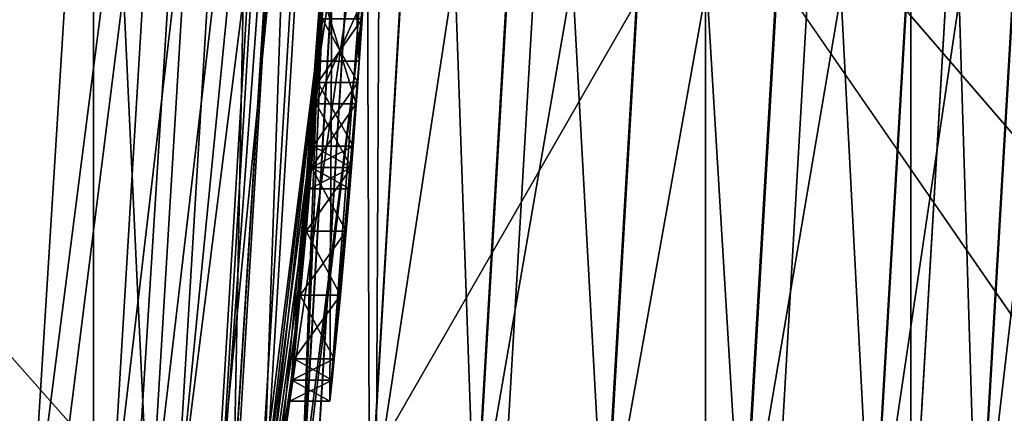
# Model space of a CAD drawing. Header units: millimetres. Extents: x -147 to 148, y -145 to 204.
# Tile 428 of 571: x 113.193 to 115.659, y -2.53 to -1.545. Entities that reach past the tile are written whole.
import ezdxf

# ---------------------------------------------------------------- set-up
doc = ezdxf.new("R2010")
doc.units = ezdxf.units.MM
doc.header["$LTSCALE"] = 26.699852
for name, color, linetype in [('1062', 7, 'CONTINUOUS'), ('1071', 7, 'CONTINUOUS'), ('1072', 7, 'CONTINUOUS'), ('1073', 7, 'CONTINUOUS'), ('1074', 7, 'CONTINUOUS'), ('1097', 7, 'CONTINUOUS'), ('1098', 7, 'CONTINUOUS'), ('1099', 7, 'CONTINUOUS'), ('1100', 7, 'CONTINUOUS'), ('1101', 7, 'CONTINUOUS'), ('1102', 7, 'CONTINUOUS'), ('1103', 7, 'CONTINUOUS'), ('1104', 7, 'CONTINUOUS'), ('1105', 7, 'CONTINUOUS'), ('1110', 7, 'CONTINUOUS'), ('1473', 7, 'CONTINUOUS'), ('1474', 7, 'CONTINUOUS'), ('1486', 7, 'CONTINUOUS'), ('1487', 7, 'CONTINUOUS'), ('1488', 7, 'CONTINUOUS'), ('1493', 7, 'CONTINUOUS'), ('1552', 7, 'CONTINUOUS'), ('1553', 7, 'CONTINUOUS'), ('1894', 7, 'CONTINUOUS'), ('1896', 7, 'CONTINUOUS'), ('1905', 7, 'CONTINUOUS'), ('1933', 7, 'CONTINUOUS'), ('1934', 7, 'CONTINUOUS'), ('1935', 7, 'CONTINUOUS'), ('1936', 7, 'CONTINUOUS'), ('2006', 7, 'CONTINUOUS'), ('2009', 7, 'CONTINUOUS'), ('2012', 7, 'CONTINUOUS'), ('2016', 7, 'CONTINUOUS'), ('742', 7, 'CONTINUOUS'), ('743', 7, 'CONTINUOUS'), ('886', 7, 'CONTINUOUS'), ('895', 7, 'CONTINUOUS'), ('936', 7, 'CONTINUOUS')]:
    doc.layers.add(name, color=color, linetype=linetype)

msp = doc.modelspace()

# ---------------------------------------------------------------- linework, layer by layer
at = {"layer": '1062', "color": 7, "linetype": 'CONTINUOUS', "true_color": 0xd8d8d8}
for points in [[(113.8694, -2.5, 58.525), (113.9763, -1.0662, 57.277), (113.97, -2.5, 58.525), (113.8694, -2.5, 58.525)], [(113.97, -2.5, 58.525), (113.9763, -1.0662, 57.277), (114.0764, -1.0661, 57.277), (113.97, -2.5, 58.525)]]:
    msp.add_3dface(points, dxfattribs=at)
at = {"layer": '1071', "color": 7, "linetype": 'CONTINUOUS', "true_color": 0xd8d8d8}
for points in [[(113.9763, -1.0657, 59.15), (113.8694, -2.5, 59.15), (114.0764, -1.0657, 59.15), (113.9763, -1.0657, 59.15)], [(113.8694, -2.5, 59.15), (113.97, -2.5, 59.15), (114.0764, -1.0657, 59.15), (113.8694, -2.5, 59.15)]]:
    msp.add_3dface(points, dxfattribs=at)
at = {"layer": '1072', "color": 7, "linetype": 'CONTINUOUS', "true_color": 0xd8d8d8}
for points in [[(113.8694, -2.5, 59.15), (113.8694, -2.5, 58.525), (113.97, -2.5, 59.15), (113.8694, -2.5, 59.15)], [(113.8694, -2.5, 58.525), (113.97, -2.5, 58.525), (113.97, -2.5, 59.15), (113.8694, -2.5, 58.525)]]:
    msp.add_3dface(points, dxfattribs=at)
at = {"layer": '1073', "color": 7, "linetype": 'CONTINUOUS', "true_color": 0xd8d8d8}
for points in [[(113.9915, -0.639, 57.6402), (113.9433, -1.6489, 58.525), (114.0915, -0.639, 57.6402), (113.9915, -0.639, 57.6402)], [(113.9433, -1.6489, 58.525), (114.0435, -1.6489, 58.525), (114.0915, -0.639, 57.6402), (113.9433, -1.6489, 58.525)]]:
    msp.add_3dface(points, dxfattribs=at)
at = {"layer": '1074', "color": 7, "linetype": 'CONTINUOUS', "true_color": 0xd8d8d8}
for points in [[(113.9433, -1.6489, 58.525), (113.9915, -0.6389, 58.525), (114.0435, -1.6489, 58.525), (113.9433, -1.6489, 58.525)], [(113.9915, -0.6389, 58.525), (114.0915, -0.6389, 58.525), (114.0435, -1.6489, 58.525), (113.9915, -0.6389, 58.525)]]:
    msp.add_3dface(points, dxfattribs=at)
at = {"layer": '1097', "color": 7, "linetype": 'CONTINUOUS', "true_color": 0xd8d8d8}
for points in [[(113.9537, -1.4895, 64.5666), (113.9357, -1.7553, 64.4625), (114.0539, -1.4895, 64.5666), (113.9537, -1.4895, 64.5666)], [(113.9357, -1.7553, 64.4625), (114.036, -1.7553, 64.4625), (114.0539, -1.4895, 64.5666), (113.9357, -1.7553, 64.4625)]]:
    msp.add_3dface(points, dxfattribs=at)
at = {"layer": '1098', "color": 7, "linetype": 'CONTINUOUS', "true_color": 0xd8d8d8}
for points in [[(113.9357, -1.7553, 64.4625), (113.9235, -1.9149, 64.3062), (114.036, -1.7553, 64.4625), (113.9357, -1.7553, 64.4625)], [(113.9235, -1.9149, 64.3062), (114.0238, -1.9149, 64.3062), (114.036, -1.7553, 64.4625), (113.9235, -1.9149, 64.3062)], [(113.9235, -1.9149, 64.3062), (113.9102, -2.0745, 64.15), (114.0238, -1.9149, 64.3062), (113.9235, -1.9149, 64.3062)], [(113.9102, -2.0745, 64.15), (114.0106, -2.0745, 64.15), (114.0238, -1.9149, 64.3062), (113.9102, -2.0745, 64.15)]]:
    msp.add_3dface(points, dxfattribs=at)
at = {"layer": '1099', "color": 7, "linetype": 'CONTINUOUS', "true_color": 0xd8d8d8}
for points in [[(113.9102, -2.0745, 64.15), (113.8958, -2.2341, 63.8895), (114.0106, -2.0745, 64.15), (113.9102, -2.0745, 64.15)], [(113.8958, -2.2341, 63.8895), (113.9962, -2.2341, 63.8895), (114.0106, -2.0745, 64.15), (113.8958, -2.2341, 63.8895)], [(113.8958, -2.2341, 63.8895), (113.8803, -2.3936, 63.6292), (113.9962, -2.2341, 63.8895), (113.8958, -2.2341, 63.8895)], [(113.8803, -2.3936, 63.6292), (113.9808, -2.3936, 63.6292), (113.9962, -2.2341, 63.8895), (113.8803, -2.3936, 63.6292)]]:
    msp.add_3dface(points, dxfattribs=at)
at = {"layer": '1100', "color": 7, "linetype": 'CONTINUOUS', "true_color": 0xd8d8d8}
for points in [[(113.8803, -2.3936, 63.6292), (113.8749, -2.4468, 63.3687), (113.9808, -2.3936, 63.6292), (113.8803, -2.3936, 63.6292)], [(113.8749, -2.4468, 63.3687), (113.9755, -2.4468, 63.3687), (113.9808, -2.3936, 63.6292), (113.8749, -2.4468, 63.3687)], [(113.8749, -2.4468, 63.3687), (113.8694, -2.5, 63.1083), (113.9755, -2.4468, 63.3687), (113.8749, -2.4468, 63.3687)], [(113.8694, -2.5, 63.1083), (113.97, -2.5, 63.1083), (113.9755, -2.4468, 63.3687), (113.8694, -2.5, 63.1083)]]:
    msp.add_3dface(points, dxfattribs=at)
at = {"layer": '1101', "color": 7, "linetype": 'CONTINUOUS', "true_color": 0xd8d8d8}
for points in [[(113.8694, -2.5, 63.1083), (113.8694, -2.5, 62.6917), (113.97, -2.5, 63.1083), (113.8694, -2.5, 63.1083)], [(113.8694, -2.5, 62.6917), (113.97, -2.5, 62.6917), (113.97, -2.5, 63.1083), (113.8694, -2.5, 62.6917)]]:
    msp.add_3dface(points, dxfattribs=at)
at = {"layer": '1102', "color": 7, "linetype": 'CONTINUOUS', "true_color": 0xd8d8d8}
for points in [[(113.8749, -2.4468, 62.4313), (113.8803, -2.3936, 62.1708), (113.9755, -2.4468, 62.4313), (113.8749, -2.4468, 62.4313)], [(113.8803, -2.3936, 62.1708), (113.9808, -2.3936, 62.1708), (113.9755, -2.4468, 62.4313), (113.8803, -2.3936, 62.1708)], [(113.8694, -2.5, 62.6917), (113.8749, -2.4468, 62.4313), (113.97, -2.5, 62.6917), (113.8694, -2.5, 62.6917)], [(113.8749, -2.4468, 62.4313), (113.9755, -2.4468, 62.4313), (113.97, -2.5, 62.6917), (113.8749, -2.4468, 62.4313)]]:
    msp.add_3dface(points, dxfattribs=at)
at = {"layer": '1103', "color": 7, "linetype": 'CONTINUOUS', "true_color": 0xd8d8d8}
for points in [[(113.8958, -2.2341, 61.9105), (113.9102, -2.0745, 61.65), (113.9962, -2.2341, 61.9105), (113.8958, -2.2341, 61.9105)], [(113.9102, -2.0745, 61.65), (114.0106, -2.0745, 61.65), (113.9962, -2.2341, 61.9105), (113.9102, -2.0745, 61.65)], [(113.8803, -2.3936, 62.1708), (113.8958, -2.2341, 61.9105), (113.9808, -2.3936, 62.1708), (113.8803, -2.3936, 62.1708)], [(113.8958, -2.2341, 61.9105), (113.9962, -2.2341, 61.9105), (113.9808, -2.3936, 62.1708), (113.8958, -2.2341, 61.9105)]]:
    msp.add_3dface(points, dxfattribs=at)
at = {"layer": '1104', "color": 7, "linetype": 'CONTINUOUS', "true_color": 0xd8d8d8}
for points in [[(113.9235, -1.9149, 61.4938), (113.9357, -1.7553, 61.3375), (114.0238, -1.9149, 61.4938), (113.9235, -1.9149, 61.4938)], [(113.9357, -1.7553, 61.3375), (114.036, -1.7553, 61.3375), (114.0238, -1.9149, 61.4938), (113.9357, -1.7553, 61.3375)], [(113.9102, -2.0745, 61.65), (113.9235, -1.9149, 61.4938), (114.0106, -2.0745, 61.65), (113.9102, -2.0745, 61.65)], [(113.9235, -1.9149, 61.4938), (114.0238, -1.9149, 61.4938), (114.0106, -2.0745, 61.65), (113.9235, -1.9149, 61.4938)]]:
    msp.add_3dface(points, dxfattribs=at)
at = {"layer": '1105', "color": 7, "linetype": 'CONTINUOUS', "true_color": 0xd8d8d8}
for points in [[(113.9357, -1.7553, 61.3375), (113.9537, -1.4895, 61.2334), (114.036, -1.7553, 61.3375), (113.9357, -1.7553, 61.3375)], [(113.9537, -1.4895, 61.2334), (114.0539, -1.4895, 61.2334), (114.036, -1.7553, 61.3375), (113.9537, -1.4895, 61.2334)]]:
    msp.add_3dface(points, dxfattribs=at)
at = {"layer": '1110', "color": 7, "linetype": 'CONTINUOUS', "true_color": 0xd8d8d8}
for points in [[(114.0915, -0.6389, 58.525), (114.0764, -1.0657, 59.15), (114.0435, -1.6489, 58.525), (114.0915, -0.6389, 58.525)], [(114.0435, -1.6489, 58.525), (114.0764, -1.0661, 57.277), (114.0915, -0.639, 57.6402), (114.0435, -1.6489, 58.525)], [(114.0764, -1.0657, 59.15), (113.97, -2.5, 59.15), (114.0435, -1.6489, 58.525), (114.0764, -1.0657, 59.15)], [(113.97, -2.5, 59.15), (113.97, -2.5, 58.525), (114.0764, -1.0661, 57.277), (113.97, -2.5, 59.15)], [(113.97, -2.5, 59.15), (114.0764, -1.0661, 57.277), (114.0435, -1.6489, 58.525), (113.97, -2.5, 59.15)], [(114.036, -1.7553, 61.3375), (114.0539, -1.4895, 61.2334), (114.0398, -1.7022, 62.0667), (114.036, -1.7553, 61.3375)], [(114.0539, -1.4895, 64.5666), (114.036, -1.7553, 64.4625), (114.0506, -1.5426, 63.9417), (114.0539, -1.4895, 64.5666)], [(114.0398, -1.7022, 62.0667), (114.0539, -1.4895, 61.2334), (114.0506, -1.5426, 61.8583), (114.0398, -1.7022, 62.0667)], [(114.0506, -1.5426, 63.9417), (114.036, -1.7553, 64.4625), (114.0398, -1.7022, 63.7333), (114.0506, -1.5426, 63.9417)], [(114.028, -1.8617, 62.275), (114.036, -1.7553, 61.3375), (114.0398, -1.7022, 62.0667), (114.028, -1.8617, 62.275)], [(114.0398, -1.7022, 63.7333), (114.036, -1.7553, 64.4625), (114.028, -1.8617, 63.525), (114.0398, -1.7022, 63.7333)], [(114.0238, -1.9149, 61.4938), (114.036, -1.7553, 61.3375), (114.0238, -1.9149, 62.4834), (114.0238, -1.9149, 61.4938)], [(114.0238, -1.9149, 62.4834), (114.036, -1.7553, 61.3375), (114.028, -1.8617, 62.275), (114.0238, -1.9149, 62.4834)], [(114.036, -1.7553, 64.4625), (114.0238, -1.9149, 64.3062), (114.028, -1.8617, 63.525), (114.036, -1.7553, 64.4625)], [(114.028, -1.8617, 63.525), (114.0238, -1.9149, 64.3062), (114.0238, -1.9149, 63.3166), (114.028, -1.8617, 63.525)], [(114.0106, -2.0745, 61.65), (114.0238, -1.9149, 61.4938), (114.0106, -2.0745, 64.15), (114.0106, -2.0745, 61.65)], [(114.0106, -2.0745, 64.15), (114.0238, -1.9149, 61.4938), (114.0195, -1.9681, 62.6917), (114.0106, -2.0745, 64.15)], [(114.0238, -1.9149, 64.3062), (114.0106, -2.0745, 64.15), (114.0195, -1.9681, 63.1083), (114.0238, -1.9149, 64.3062)], [(114.0195, -1.9681, 62.6917), (114.0238, -1.9149, 61.4938), (114.0238, -1.9149, 62.4834), (114.0195, -1.9681, 62.6917)], [(114.0238, -1.9149, 64.3062), (114.0195, -1.9681, 63.1083), (114.0238, -1.9149, 63.3166), (114.0238, -1.9149, 64.3062)], [(114.0195, -1.9681, 63.1083), (114.0106, -2.0745, 64.15), (114.0195, -1.9681, 62.6917), (114.0195, -1.9681, 63.1083)], [(113.9962, -2.2341, 61.9105), (114.0106, -2.0745, 61.65), (113.9962, -2.2341, 63.8895), (113.9962, -2.2341, 61.9105)], [(113.9962, -2.2341, 63.8895), (114.0106, -2.0745, 61.65), (114.0106, -2.0745, 64.15), (113.9962, -2.2341, 63.8895)], [(113.9808, -2.3936, 62.1708), (113.9962, -2.2341, 61.9105), (113.9808, -2.3936, 63.6292), (113.9808, -2.3936, 62.1708)], [(113.9808, -2.3936, 63.6292), (113.9962, -2.2341, 61.9105), (113.9962, -2.2341, 63.8895), (113.9808, -2.3936, 63.6292)], [(113.9755, -2.4468, 62.4313), (113.9808, -2.3936, 62.1708), (113.9755, -2.4468, 63.3687), (113.9755, -2.4468, 62.4313)], [(113.9755, -2.4468, 63.3687), (113.9808, -2.3936, 62.1708), (113.9808, -2.3936, 63.6292), (113.9755, -2.4468, 63.3687)], [(113.97, -2.5, 62.6917), (113.9755, -2.4468, 62.4313), (113.97, -2.5, 63.1083), (113.97, -2.5, 62.6917)], [(113.97, -2.5, 63.1083), (113.9755, -2.4468, 62.4313), (113.9755, -2.4468, 63.3687), (113.97, -2.5, 63.1083)]]:
    msp.add_3dface(points, dxfattribs=at)
at = {"layer": '1473', "color": 7, "linetype": 'CONTINUOUS', "true_color": 0xd8d8d8}
for points in [[(113.9235, -1.9149, 63.3166), (113.9277, -1.8617, 63.525), (114.0238, -1.9149, 63.3166), (113.9235, -1.9149, 63.3166)], [(113.9277, -1.8617, 63.525), (114.028, -1.8617, 63.525), (114.0238, -1.9149, 63.3166), (113.9277, -1.8617, 63.525)], [(113.9192, -1.9681, 63.1083), (113.9235, -1.9149, 63.3166), (114.0195, -1.9681, 63.1083), (113.9192, -1.9681, 63.1083)], [(114.0195, -1.9681, 63.1083), (113.9235, -1.9149, 63.3166), (114.0238, -1.9149, 63.3166), (114.0195, -1.9681, 63.1083)]]:
    msp.add_3dface(points, dxfattribs=at)
at = {"layer": '1474', "color": 7, "linetype": 'CONTINUOUS', "true_color": 0xd8d8d8}
for points in [[(113.9396, -1.7022, 63.7333), (113.9504, -1.5426, 63.9417), (114.0398, -1.7022, 63.7333), (113.9396, -1.7022, 63.7333)], [(113.9504, -1.5426, 63.9417), (114.0506, -1.5426, 63.9417), (114.0398, -1.7022, 63.7333), (113.9504, -1.5426, 63.9417)], [(113.9277, -1.8617, 63.525), (113.9396, -1.7022, 63.7333), (114.028, -1.8617, 63.525), (113.9277, -1.8617, 63.525)], [(113.9396, -1.7022, 63.7333), (114.0398, -1.7022, 63.7333), (114.028, -1.8617, 63.525), (113.9396, -1.7022, 63.7333)]]:
    msp.add_3dface(points, dxfattribs=at)
at = {"layer": '1486', "color": 7, "linetype": 'CONTINUOUS', "true_color": 0xd8d8d8}
for points in [[(113.9504, -1.5426, 61.8583), (113.9396, -1.7022, 62.0667), (114.0506, -1.5426, 61.8583), (113.9504, -1.5426, 61.8583)], [(113.9396, -1.7022, 62.0667), (114.0398, -1.7022, 62.0667), (114.0506, -1.5426, 61.8583), (113.9396, -1.7022, 62.0667)], [(113.9396, -1.7022, 62.0667), (113.9277, -1.8617, 62.275), (114.0398, -1.7022, 62.0667), (113.9396, -1.7022, 62.0667)], [(113.9277, -1.8617, 62.275), (114.028, -1.8617, 62.275), (114.0398, -1.7022, 62.0667), (113.9277, -1.8617, 62.275)]]:
    msp.add_3dface(points, dxfattribs=at)
at = {"layer": '1487', "color": 7, "linetype": 'CONTINUOUS', "true_color": 0xd8d8d8}
for points in [[(113.9277, -1.8617, 62.275), (113.9235, -1.9149, 62.4834), (114.028, -1.8617, 62.275), (113.9277, -1.8617, 62.275)], [(113.9235, -1.9149, 62.4834), (114.0238, -1.9149, 62.4834), (114.028, -1.8617, 62.275), (113.9235, -1.9149, 62.4834)], [(113.9235, -1.9149, 62.4834), (113.9192, -1.9681, 62.6917), (114.0238, -1.9149, 62.4834), (113.9235, -1.9149, 62.4834)], [(113.9192, -1.9681, 62.6917), (114.0195, -1.9681, 62.6917), (114.0238, -1.9149, 62.4834), (113.9192, -1.9681, 62.6917)]]:
    msp.add_3dface(points, dxfattribs=at)
at = {"layer": '1488', "color": 7, "linetype": 'CONTINUOUS', "true_color": 0xd8d8d8}
for points in [[(113.9192, -1.9681, 62.6917), (113.9192, -1.9681, 63.1083), (114.0195, -1.9681, 62.6917), (113.9192, -1.9681, 62.6917)], [(113.9192, -1.9681, 63.1083), (114.0195, -1.9681, 63.1083), (114.0195, -1.9681, 62.6917), (113.9192, -1.9681, 63.1083)]]:
    msp.add_3dface(points, dxfattribs=at)
at = {"layer": '1493', "color": 7, "linetype": 'CONTINUOUS', "true_color": 0xd8d8d8}
for points in [[(113.6731, -4.5159, 53.4), (114.0524, -1.5133, 53.4), (113.6731, -4.5159, 72.4), (113.6731, -4.5159, 53.4)], [(113.6731, -4.5159, 72.4), (114.0524, -1.5133, 53.4), (114.0524, -1.5133, 72.4), (113.6731, -4.5159, 72.4)]]:
    msp.add_3dface(points, dxfattribs=at)
at = {"layer": '1552', "color": 7, "linetype": 'CONTINUOUS', "true_color": 0x21211a}
for points in [[(114, 0, 24.9), (114.0595, 0, 24.5603), (113.8968, -2.7931, 24.5603), (114, 0, 24.9)], [(114, 0, 24.9), (113.8968, -2.7931, 24.5603), (113.9526, -1.507, 24.9), (114, 0, 24.9)], [(113.8968, -2.7931, 24.5603), (114.0595, 0, 24.5603), (114.0688, -2.8132, 24.2588), (113.8968, -2.7931, 24.5603)], [(114.0595, 0, 24.5603), (114.2326, 0, 24.2588), (114.0688, -2.8132, 24.2588), (114.0595, 0, 24.5603)], [(114.0688, -2.8132, 24.2588), (114.2326, 0, 24.2588), (114.3328, -2.8441, 24.0348), (114.0688, -2.8132, 24.2588)], [(114.2326, 0, 24.2588), (114.4985, 0, 24.0348), (114.3328, -2.8441, 24.0348), (114.2326, 0, 24.2588)], [(114.3328, -2.8441, 24.0348), (114.4985, 0, 24.0348), (114.6571, -2.882, 23.9154), (114.3328, -2.8441, 24.0348)], [(114.4985, 0, 24.0348), (114.825, 0, 23.9154), (114.6571, -2.882, 23.9154), (114.4985, 0, 24.0348)], [(114.6571, -2.882, 23.9154), (114.825, 0, 23.9154), (115.0024, -2.9224, 23.915), (114.6571, -2.882, 23.9154)], [(114.825, 0, 23.9154), (115.1726, 0, 23.915), (115.0024, -2.9224, 23.915), (114.825, 0, 23.9154)], [(115.0024, -2.9224, 23.915), (115.1726, 0, 23.915), (115.327, -2.9603, 24.0336), (115.0024, -2.9224, 23.915)], [(115.1726, 0, 23.915), (115.4994, 0, 24.0336), (115.327, -2.9603, 24.0336), (115.1726, 0, 23.915)], [(115.327, -2.9603, 24.0336), (115.4994, 0, 24.0336), (115.5916, -2.9912, 24.2569), (115.327, -2.9603, 24.0336)], [(115.4994, 0, 24.0336), (115.7658, 0, 24.2569), (115.5916, -2.9912, 24.2569), (115.4994, 0, 24.0336)], [(115.5916, -2.9912, 24.2569), (115.7658, 0, 24.2569), (115.7643, -3.0114, 24.558), (115.5916, -2.9912, 24.2569)], [(113.9526, -1.507, 24.9), (113.8968, -2.7931, 24.5603), (113.8108, -3.008, 24.9), (113.9526, -1.507, 24.9)]]:
    msp.add_3dface(points, dxfattribs=at)
at = {"layer": '1553', "color": 7, "linetype": 'CONTINUOUS', "true_color": 0x21211a}
for points in [[(114.2342, 0, 25.5431), (114.0603, 0, 25.242), (113.8976, -2.7932, 25.242), (114.2342, 0, 25.5431)], [(114.0703, -2.8134, 25.5431), (114.2342, 0, 25.5431), (113.8976, -2.7932, 25.242), (114.0703, -2.8134, 25.5431)], [(114.0603, 0, 25.242), (113.9526, -1.507, 24.9), (113.8976, -2.7932, 25.242), (114.0603, 0, 25.242)], [(114.5006, 0, 25.7664), (114.2342, 0, 25.5431), (114.0703, -2.8134, 25.5431), (114.5006, 0, 25.7664)], [(114.3349, -2.8443, 25.7664), (114.5006, 0, 25.7664), (114.0703, -2.8134, 25.5431), (114.3349, -2.8443, 25.7664)], [(114.8274, 0, 25.885), (114.5006, 0, 25.7664), (114.3349, -2.8443, 25.7664), (114.8274, 0, 25.885)], [(114.6595, -2.8823, 25.885), (114.8274, 0, 25.885), (114.3349, -2.8443, 25.7664), (114.6595, -2.8823, 25.885)], [(115.175, 0, 25.8846), (114.8274, 0, 25.885), (114.6595, -2.8823, 25.885), (115.175, 0, 25.8846)], [(115.0048, -2.9226, 25.8846), (115.175, 0, 25.8846), (114.6595, -2.8823, 25.885), (115.0048, -2.9226, 25.8846)], [(115.5015, 0, 25.7652), (115.175, 0, 25.8846), (115.0048, -2.9226, 25.8846), (115.5015, 0, 25.7652)], [(115.3291, -2.9605, 25.7652), (115.5015, 0, 25.7652), (115.0048, -2.9226, 25.8846), (115.3291, -2.9605, 25.7652)], [(115.7674, 0, 25.5412), (115.5015, 0, 25.7652), (115.3291, -2.9605, 25.7652), (115.7674, 0, 25.5412)], [(115.5932, -2.9914, 25.5412), (115.7674, 0, 25.5412), (115.3291, -2.9605, 25.7652), (115.5932, -2.9914, 25.5412)], [(115.9405, 0, 25.2397), (115.7674, 0, 25.5412), (115.5932, -2.9914, 25.5412), (115.9405, 0, 25.2397)], [(115.7651, -3.0115, 25.2397), (115.9405, 0, 25.2397), (115.5932, -2.9914, 25.5412), (115.7651, -3.0115, 25.2397)], [(113.9526, -1.507, 24.9), (113.8108, -3.008, 24.9), (113.8976, -2.7932, 25.242), (113.9526, -1.507, 24.9)]]:
    msp.add_3dface(points, dxfattribs=at)
at = {"layer": '1894', "color": 7, "linetype": 'CONTINUOUS', "true_color": 0xd8d8d8}
for points in [[(113.9233, -2.9065, 26.9), (114.1, 0, 26.9), (113.9233, -2.9065, 25.9), (113.9233, -2.9065, 26.9)], [(114.1, 0, 26.9), (114.1, 0, 25.9), (113.9233, -2.9065, 25.9), (114.1, 0, 26.9)]]:
    msp.add_3dface(points, dxfattribs=at)
at = {"layer": '1896', "color": 7, "linetype": 'CONTINUOUS', "true_color": 0xd8d8d8}
for points in [[(111.339, 11.1989, 26.9), (145.5, -45.5, 26.9), (145.5, 45.5, 26.9), (111.339, 11.1989, 26.9)], [(111.339, 11.1989, 26.9), (112.5327, 8.5485, 26.9), (145.5, -45.5, 26.9), (111.339, 11.1989, 26.9)], [(112.5327, 8.5485, 26.9), (113.4, 5.7646, 26.9), (145.5, -45.5, 26.9), (112.5327, 8.5485, 26.9)], [(113.4, 5.7646, 26.9), (113.9233, 2.9065, 26.9), (145.5, -45.5, 26.9), (113.4, 5.7646, 26.9)], [(113.9233, 2.9065, 26.9), (114.1, 0, 26.9), (145.5, -45.5, 26.9), (113.9233, 2.9065, 26.9)], [(114.1, 0, 26.9), (113.9233, -2.9065, 26.9), (145.5, -45.5, 26.9), (114.1, 0, 26.9)], [(20.7086, -1.3008, 26.9), (20.5856, -2.6023, 26.9), (145.5, -45.5, 26.9), (20.7086, -1.3008, 26.9)], [(81.4515, -22.5327, 26.9), (20.7086, -1.3008, 26.9), (145.5, -45.5, 26.9), (81.4515, -22.5327, 26.9)]]:
    msp.add_3dface(points, dxfattribs=at)
at = {"layer": '1905', "color": 7, "linetype": 'CONTINUOUS', "true_color": 0xd8d8d8}
for points in [[(145.5, 45.5, 25.9), (145.5, -45.5, 25.9), (114.1273, -12.1175, 25.9), (145.5, 45.5, 25.9)], [(115.3708, -9.2366, 25.9), (145.5, 45.5, 25.9), (114.1273, -12.1175, 25.9), (115.3708, -9.2366, 25.9)], [(116.2724, -6.224, 25.9), (145.5, 45.5, 25.9), (115.3708, -9.2366, 25.9), (116.2724, -6.224, 25.9)], [(114.1, 0, 25.9), (114.9103, 5.9007, 25.9), (114.0547, -8.7585, 25.9), (114.1, 0, 25.9)], [(114.0547, -8.7585, 25.9), (114.9103, 5.9007, 25.9), (114.9103, -5.9007, 25.9), (114.0547, -8.7585, 25.9)], [(114.9103, 5.9007, 25.9), (115.425, 2.9828, 25.9), (114.9103, -5.9007, 25.9), (114.9103, 5.9007, 25.9)], [(114.9103, -5.9007, 25.9), (115.425, 2.9828, 25.9), (115.425, -2.9828, 25.9), (114.9103, -5.9007, 25.9)], [(115.425, 2.9828, 25.9), (115.6, 0, 25.9), (115.425, -2.9828, 25.9), (115.425, 2.9828, 25.9)], [(113.9233, -2.9065, 25.9), (114.1, 0, 25.9), (114.0547, -8.7585, 25.9), (113.9233, -2.9065, 25.9)]]:
    msp.add_3dface(points, dxfattribs=at)
at = {"layer": '1933', "color": 7, "linetype": 'CONTINUOUS', "true_color": 0xd8d8d8}
for points in [[(115.425, -2.9828, 25.9), (115.6, 0, 25.9), (115.4243, -2.9857, 23.9), (115.425, -2.9828, 25.9)], [(115.4243, -2.9857, 23.9), (115.6, 0, 25.9), (115.6, 0, 23.9), (115.4243, -2.9857, 23.9)]]:
    msp.add_3dface(points, dxfattribs=at)
at = {"layer": '1934', "color": 7, "linetype": 'CONTINUOUS', "true_color": 0xd8d8d8}
for points in [[(115.4243, -2.9857, 23.9), (115.6, 0, 23.9), (113.9219, -2.9175, 23.9), (115.4243, -2.9857, 23.9)], [(115.6, 0, 23.9), (114.1, 0, 23.9), (113.9219, -2.9175, 23.9), (115.6, 0, 23.9)]]:
    msp.add_3dface(points, dxfattribs=at)
at = {"layer": '1935', "color": 7, "linetype": 'CONTINUOUS', "true_color": 0xd8d8d8}
for points in [[(113.9219, -2.9175, 23.9), (114.1, 0, 23.9), (113.9219, -2.9175, 22.9), (113.9219, -2.9175, 23.9)], [(113.9219, -2.9175, 22.9), (114.1, 0, 23.9), (114.1, 0, 22.9), (113.9219, -2.9175, 22.9)]]:
    msp.add_3dface(points, dxfattribs=at)
at = {"layer": '1936', "color": 7, "linetype": 'CONTINUOUS', "true_color": 0xd8d8d8}
for points in [[(113.9219, -2.9175, 22.9), (114.1, 0, 22.9), (116.8154, -3.1459, 22.9), (113.9219, -2.9175, 22.9)], [(114.1, 0, 22.9), (117, 0, 22.9), (116.8154, -3.1459, 22.9), (114.1, 0, 22.9)]]:
    msp.add_3dface(points, dxfattribs=at)
at = {"layer": '2006', "color": 7, "linetype": 'CONTINUOUS', "true_color": 0xd8d8d8}
for points in [[(113.2177, -2.9153, 52.9), (113.4, 0, 52.9), (105.309, -2.4244, 52.9), (113.2177, -2.9153, 52.9)], [(105.309, -2.4244, 52.9), (113.4, 0, 52.9), (105.4997, 0, 52.9), (105.309, -2.4244, 52.9)], [(104.7413, -4.7892, 52.9), (113.2177, -2.9153, 52.9), (105.309, -2.4244, 52.9), (104.7413, -4.7892, 52.9)]]:
    msp.add_3dface(points, dxfattribs=at)
at = {"layer": '2009', "color": 7, "linetype": 'CONTINUOUS', "true_color": 0xd8d8d8}
for points in [[(113.7112, -2.9975, 19.9), (113.9, 0, 19.9), (113.7115, -2.9955, 52.4), (113.7112, -2.9975, 19.9)], [(113.9, 0, 19.9), (113.9, 0, 52.4), (113.7115, -2.9955, 52.4), (113.9, 0, 19.9)]]:
    msp.add_3dface(points, dxfattribs=at)
at = {"layer": '2012', "color": 7, "linetype": 'CONTINUOUS', "true_color": 0xd8d8d8}
for points in [[(113.4, 0, 52.9), (113.2177, -2.9153, 52.9), (113.5913, 0, 52.8619), (113.4, 0, 52.9)], [(113.5913, 0, 52.8619), (113.2177, -2.9153, 52.9), (113.4193, -2.8436, 52.8619), (113.5913, 0, 52.8619)], [(113.7537, 0, 52.7534), (113.5913, 0, 52.8619), (113.4193, -2.8436, 52.8619), (113.7537, 0, 52.7534)], [(113.5805, -2.8632, 52.7534), (113.7537, 0, 52.7534), (113.4193, -2.8436, 52.8619), (113.5805, -2.8632, 52.7534)], [(113.8621, 0, 52.591), (113.7537, 0, 52.7534), (113.5805, -2.8632, 52.7534), (113.8621, 0, 52.591)], [(113.6881, -2.8763, 52.591), (113.8621, 0, 52.591), (113.5805, -2.8632, 52.7534), (113.6881, -2.8763, 52.591)], [(113.7115, -2.9955, 52.4), (113.9, 0, 52.4), (113.6881, -2.8763, 52.591), (113.7115, -2.9955, 52.4)], [(113.9, 0, 52.4), (113.8621, 0, 52.591), (113.6881, -2.8763, 52.591), (113.9, 0, 52.4)]]:
    msp.add_3dface(points, dxfattribs=at)
at = {"layer": '2016', "color": 7, "linetype": 'CONTINUOUS', "true_color": 0xd8d8d8}
for points in [[(110.9023, -2.56, 19.9), (111.0585, 0, 19.9), (113.7112, -2.9975, 19.9), (110.9023, -2.56, 19.9)], [(111.0585, 0, 19.9), (113.9, 0, 19.9), (113.7112, -2.9975, 19.9), (111.0585, 0, 19.9)]]:
    msp.add_3dface(points, dxfattribs=at)
at = {"layer": '742', "color": 7, "linetype": 'CONTINUOUS', "true_color": 0xd8d8d8}
for points in [[(113.3783, 4.4592, 53.4), (112.6351, -7.3543, 53.4), (112.6351, 7.3543, 53.4), (113.3783, 4.4592, 53.4)], [(113.3783, -4.4593, 53.4), (112.6351, -7.3543, 53.4), (113.3783, 4.4592, 53.4), (113.3783, -4.4593, 53.4)], [(113.7528, 1.4942, 53.4), (113.3783, -4.4593, 53.4), (113.3783, 4.4592, 53.4), (113.7528, 1.4942, 53.4)], [(113.7528, -1.4942, 53.4), (113.3783, -4.4593, 53.4), (113.7528, 1.4942, 53.4), (113.7528, -1.4942, 53.4)]]:
    msp.add_3dface(points, dxfattribs=at)
at = {"layer": '743', "color": 7, "linetype": 'CONTINUOUS', "true_color": 0xd8d8d8}
msp.add_3dface([(113.4534, -1.4752, 93.4), (113.0837, 4.4026, 93.4), (113.0838, -4.4025, 93.4), (113.4534, -1.4752, 93.4)], dxfattribs=at)
at = {"layer": '886', "color": 7, "linetype": 'CONTINUOUS', "true_color": 0xd8d8d8}
for points in [[(113.9915, -0.6389, 58.525), (113.9433, -1.6489, 58.525), (113.9915, -0.639, 57.6402), (113.9915, -0.6389, 58.525)], [(113.8694, -2.5, 59.15), (113.9763, -1.0657, 59.15), (113.8803, -2.3936, 62.1708), (113.8694, -2.5, 59.15)], [(113.8694, -2.5, 58.525), (113.9526, -1.507, 53.6), (113.9763, -1.0662, 57.277), (113.8694, -2.5, 58.525)], [(113.8803, -2.3936, 62.1708), (113.9763, -1.0657, 59.15), (113.8958, -2.2341, 61.9105), (113.8803, -2.3936, 62.1708)], [(113.8958, -2.2341, 61.9105), (113.9763, -1.0657, 59.15), (113.9102, -2.0745, 61.65), (113.8958, -2.2341, 61.9105)], [(113.9102, -2.0745, 61.65), (113.9763, -1.0657, 59.15), (113.9235, -1.9149, 61.4938), (113.9102, -2.0745, 61.65)], [(113.9235, -1.9149, 61.4938), (113.9763, -1.0657, 59.15), (113.9357, -1.7553, 61.3375), (113.9235, -1.9149, 61.4938)], [(113.9357, -1.7553, 61.3375), (113.9763, -1.0657, 59.15), (113.9537, -1.4895, 61.2334), (113.9357, -1.7553, 61.3375)], [(113.9537, -1.4895, 64.5666), (113.9526, -1.507, 92.9), (113.9357, -1.7553, 64.4625), (113.9537, -1.4895, 64.5666)], [(113.5749, -4.4972, 53.6), (113.9526, -1.507, 53.6), (113.8694, -2.5, 58.525), (113.5749, -4.4972, 53.6)], [(113.9526, -1.507, 92.9), (113.5749, -4.4972, 92.9), (113.9357, -1.7553, 64.4625), (113.9526, -1.507, 92.9)], [(113.9504, -1.5426, 63.9417), (113.9396, -1.7022, 63.7333), (113.9504, -1.5426, 61.8583), (113.9504, -1.5426, 63.9417)], [(113.9504, -1.5426, 61.8583), (113.9396, -1.7022, 63.7333), (113.9396, -1.7022, 62.0667), (113.9504, -1.5426, 61.8583)], [(113.9396, -1.7022, 63.7333), (113.9277, -1.8617, 63.525), (113.9396, -1.7022, 62.0667), (113.9396, -1.7022, 63.7333)], [(113.9396, -1.7022, 62.0667), (113.9277, -1.8617, 63.525), (113.9277, -1.8617, 62.275), (113.9396, -1.7022, 62.0667)], [(113.9357, -1.7553, 64.4625), (113.5749, -4.4972, 92.9), (113.9235, -1.9149, 64.3062), (113.9357, -1.7553, 64.4625)], [(113.9277, -1.8617, 63.525), (113.9235, -1.9149, 63.3166), (113.9277, -1.8617, 62.275), (113.9277, -1.8617, 63.525)], [(113.9277, -1.8617, 62.275), (113.9235, -1.9149, 63.3166), (113.9235, -1.9149, 62.4834), (113.9277, -1.8617, 62.275)], [(113.9235, -1.9149, 64.3062), (113.5749, -4.4972, 92.9), (113.9102, -2.0745, 64.15), (113.9235, -1.9149, 64.3062)], [(113.9235, -1.9149, 63.3166), (113.9192, -1.9681, 63.1083), (113.9235, -1.9149, 62.4834), (113.9235, -1.9149, 63.3166)], [(113.9235, -1.9149, 62.4834), (113.9192, -1.9681, 63.1083), (113.9192, -1.9681, 62.6917), (113.9235, -1.9149, 62.4834)], [(113.9102, -2.0745, 64.15), (113.5749, -4.4972, 92.9), (113.8958, -2.2341, 63.8895), (113.9102, -2.0745, 64.15)], [(113.8958, -2.2341, 63.8895), (113.5749, -4.4972, 92.9), (113.8803, -2.3936, 63.6292), (113.8958, -2.2341, 63.8895)], [(113.8803, -2.3936, 63.6292), (113.5749, -4.4972, 92.9), (113.8749, -2.4468, 63.3687), (113.8803, -2.3936, 63.6292)], [(113.8803, -2.3936, 62.1708), (113.8749, -2.4468, 62.4313), (113.8694, -2.5, 59.15), (113.8803, -2.3936, 62.1708)], [(113.8749, -2.4468, 63.3687), (113.5749, -4.4972, 92.9), (113.8694, -2.5, 63.1083), (113.8749, -2.4468, 63.3687)], [(113.8694, -2.5, 62.6917), (113.8694, -2.5, 59.15), (113.8749, -2.4468, 62.4313), (113.8694, -2.5, 62.6917)], [(113.5749, -4.4972, 92.9), (113.5749, -4.4972, 53.6), (113.8694, -2.5, 58.525), (113.5749, -4.4972, 92.9)], [(113.5749, -4.4972, 92.9), (113.8694, -2.5, 58.525), (113.8694, -2.5, 59.15), (113.5749, -4.4972, 92.9)], [(113.5749, -4.4972, 92.9), (113.8694, -2.5, 59.15), (113.8694, -2.5, 62.6917), (113.5749, -4.4972, 92.9)], [(113.8694, -2.5, 63.1083), (113.5749, -4.4972, 92.9), (113.8694, -2.5, 62.6917), (113.8694, -2.5, 63.1083)]]:
    msp.add_3dface(points, dxfattribs=at)
at = {"layer": '895', "color": 7, "linetype": 'CONTINUOUS', "true_color": 0xd8d8d8}
for points in [[(113.691, 0, 93.3621), (113.4534, -1.4752, 93.4), (113.5182, -2.8556, 93.3621), (113.691, 0, 93.3621)], [(113.691, 0, 93.3621), (113.5182, -2.8556, 93.3621), (113.8534, 0, 93.2537), (113.691, 0, 93.3621)], [(113.8534, 0, 93.2537), (113.5182, -2.8556, 93.3621), (113.6795, -2.8752, 93.2537), (113.8534, 0, 93.2537)], [(113.8534, 0, 93.2537), (113.6795, -2.8752, 93.2537), (113.9619, 0, 93.0913), (113.8534, 0, 93.2537)], [(113.9619, 0, 93.0913), (113.6795, -2.8752, 93.2537), (113.7872, -2.8883, 93.0913), (113.9619, 0, 93.0913)], [(113.9526, -1.507, 92.9), (113.9619, 0, 93.0913), (113.7872, -2.8883, 93.0913), (113.9526, -1.507, 92.9)], [(113.4534, -1.4752, 93.4), (113.0838, -4.4025, 93.4), (113.5182, -2.8556, 93.3621), (113.4534, -1.4752, 93.4)], [(113.5749, -4.4972, 92.9), (113.9526, -1.507, 92.9), (113.7872, -2.8883, 93.0913), (113.5749, -4.4972, 92.9)]]:
    msp.add_3dface(points, dxfattribs=at)
at = {"layer": '936', "color": 7, "linetype": 'CONTINUOUS', "true_color": 0xd8d8d8}
for points in [[(113.7257, -2.8808, 53.4268), (113.7528, -1.4942, 53.4), (113.9, 0, 53.4268), (113.7257, -2.8808, 53.4268)], [(113.7257, -2.8808, 53.4268), (113.9, 0, 53.4268), (113.7985, -2.8897, 53.5001), (113.7257, -2.8808, 53.4268)], [(113.9526, -1.507, 53.6), (113.7985, -2.8897, 53.5001), (113.9733, 0, 53.5001), (113.9526, -1.507, 53.6)], [(113.7985, -2.8897, 53.5001), (113.9, 0, 53.4268), (113.9733, 0, 53.5001), (113.7985, -2.8897, 53.5001)], [(113.3783, -4.4593, 53.4), (113.7528, -1.4942, 53.4), (113.7257, -2.8808, 53.4268), (113.3783, -4.4593, 53.4)], [(113.9526, -1.507, 53.6), (113.5749, -4.4972, 53.6), (113.7985, -2.8897, 53.5001), (113.9526, -1.507, 53.6)]]:
    msp.add_3dface(points, dxfattribs=at)

doc.saveas('drawing.dxf')
